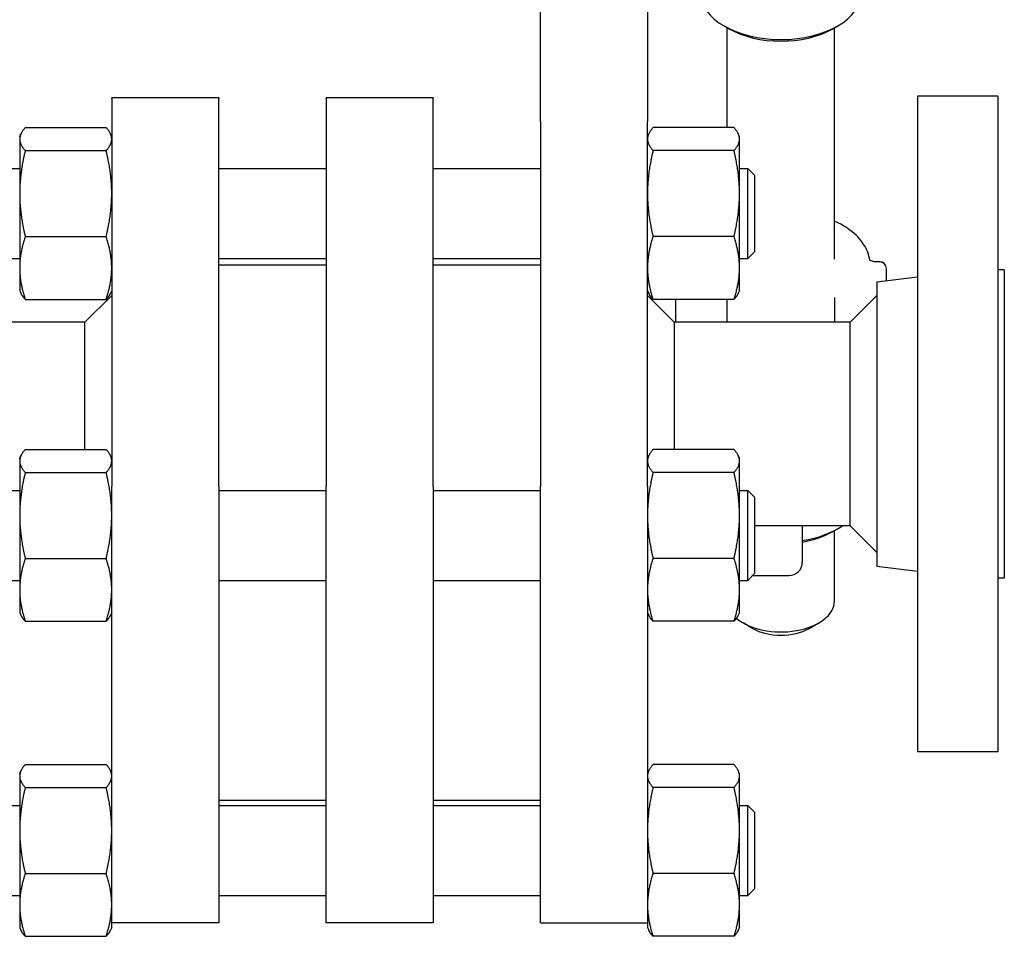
# Model space of a CAD drawing. Header units: inches. Extents: x 5 to 1128, y -85 to 748.
# Tile 509 of 656: x 756.46 to 765.65, y 157.26 to 165.82. Entities that reach past the tile are written whole.
import ezdxf

# ---------------------------------------------------------------- set-up
doc = ezdxf.new("R2010")
doc.units = ezdxf.units.IN
doc.header["$LTSCALE"] = 32
doc.header["$MEASUREMENT"] = 0
doc.layers.add('Visible (ANSI)', color=7, linetype='Continuous', lineweight=30)

msp = doc.modelspace()

# ---------------------------------------------------------------- linework, layer by layer
at = {"layer": 'Visible (ANSI)'}
for p, q in [((761.32063, 164.86906), (761.32063, 166.75206)), ((762.32063, 166.75206), (762.32063, 164.86906)), ((763.07985, 165.73661), (763.03569, 165.76209)), ((763.06563, 164.81387), (763.06563, 165.74482)), ((764.05141, 165.73661), (764.09557, 165.76209)), ((764.06563, 163.58497), (764.06563, 165.74482)), ((757.32063, 165.08652), (757.32063, 165.09065)), ((758.32063, 165.09065), (757.32063, 165.09065)), ((757.32063, 165.08652), (757.32063, 161.46614)), ((758.32063, 165.09065), (758.32063, 165.08652)), ((758.32063, 161.46614), (758.32063, 165.08652)), ((759.32063, 165.08652), (759.32063, 165.09065)), ((760.32063, 165.09065), (759.32063, 165.09065)), ((759.32063, 165.08652), (759.32063, 161.46614)), ((760.32063, 165.09065), (760.32063, 165.08652)), ((760.32063, 161.46614), (760.32063, 165.08652)), ((764.84063, 165.10617), (764.84063, 158.98617)), ((765.59063, 165.10617), (764.84063, 165.10617)), ((765.59063, 165.10617), (765.59063, 158.98617)), ((761.32063, 164.86906), (761.32063, 161.46614)), ((762.32063, 161.46614), (762.32063, 164.86906)), ((756.5135, 164.81387), (757.26877, 164.81387)), ((763.12777, 164.81387), (762.3725, 164.81387)), ((756.46163, 164.73093), (756.47346, 164.75629)), ((756.46163, 164.73093), (756.46163, 164.70643)), ((756.46163, 164.70643), (756.46163, 164.19802)), ((757.32063, 164.73093), (757.30881, 164.75629)), ((762.32063, 164.73093), (762.33246, 164.75629)), ((763.17963, 164.73093), (763.16781, 164.75629)), ((763.17963, 164.70643), (763.17963, 164.73093)), ((763.17963, 164.19802), (763.17963, 164.70643)), ((756.5135, 164.59899), (757.26877, 164.59899)), ((763.12777, 164.59899), (762.3725, 164.59899)), ((756.38313, 164.43193), (756.46163, 164.43193)), ((758.32063, 164.43193), (759.32063, 164.43193)), ((760.32063, 164.43193), (761.32063, 164.43193)), ((763.17963, 164.43193), (763.25813, 164.43193)), ((763.25813, 163.59193), (763.25813, 164.43193)), ((763.32063, 164.36943), (763.25813, 164.43193)), ((763.32063, 164.36943), (763.32063, 163.65443)), ((756.46163, 164.19802), (756.46163, 163.50352)), ((763.17963, 163.50352), (763.17963, 164.19802)), ((756.5135, 163.79705), (757.26877, 163.79705)), ((763.12777, 163.79705), (762.3725, 163.79705)), ((756.38313, 163.59193), (756.46163, 163.59193)), ((758.32063, 163.59193), (759.32063, 163.59193)), ((760.32063, 163.59193), (761.32063, 163.59193)), ((763.17963, 163.59193), (763.25813, 163.59193)), ((763.32063, 163.65443), (763.25813, 163.59193)), ((756.46163, 163.50352), (756.46163, 163.29293)), ((759.32063, 163.5297), (758.32063, 163.5297)), ((761.32063, 163.5297), (760.32063, 163.5297)), ((763.17963, 163.29293), (763.17963, 163.50352)), ((764.48788, 163.561), (764.44353, 163.561)), ((764.48788, 163.56034), (764.4577, 163.56034)), ((764.55038, 163.4985), (764.55038, 163.49784)), ((764.55038, 163.38553), (764.55038, 163.49784)), ((765.65063, 163.48617), (765.59063, 163.48617)), ((765.65063, 163.48617), (765.65063, 160.60617)), ((764.46063, 163.37451), (764.84063, 163.42117)), ((756.46163, 163.29293), (756.47346, 163.26756)), ((757.32063, 163.29293), (757.30881, 163.26756)), ((762.32063, 163.29293), (762.33246, 163.26756)), ((763.17963, 163.29293), (763.16781, 163.26756)), ((764.46063, 163.37451), (764.46063, 160.71783)), ((756.5135, 163.20999), (757.26877, 163.20999)), ((757.07063, 162.99617), (757.32063, 163.24617)), ((762.57063, 162.99617), (762.32063, 163.24617)), ((763.12777, 163.20999), (762.3725, 163.20999)), ((762.58088, 163.20999), (762.58088, 162.99617)), ((763.06563, 162.99617), (763.06563, 163.20999)), ((764.06563, 163.22711), (764.06563, 162.99617)), ((764.21063, 162.99617), (764.46063, 163.24617)), ((757.07063, 162.99617), (755.56718, 162.99617)), ((757.07063, 161.80866), (757.07063, 162.99617)), ((764.21063, 162.99617), (762.57063, 162.99617)), ((762.57063, 162.99617), (762.57063, 161.80866)), ((764.21063, 161.37442), (764.21063, 162.99617)), ((756.46163, 161.72572), (756.47346, 161.75109)), ((756.5135, 161.80866), (757.26877, 161.80866)), ((757.32063, 161.72572), (757.30881, 161.75109)), ((762.32063, 161.72572), (762.33246, 161.75109)), ((763.12777, 161.80866), (762.3725, 161.80866)), ((763.17963, 161.72572), (763.16781, 161.75109)), ((756.46163, 161.72572), (756.46163, 161.70122)), ((756.46163, 161.70122), (756.46163, 161.19281)), ((763.17963, 161.70122), (763.17963, 161.72572)), ((763.17963, 161.19281), (763.17963, 161.70122)), ((756.5135, 161.59378), (757.26877, 161.59378)), ((763.12777, 161.59378), (762.3725, 161.59378)), ((757.32063, 160.66826), (757.32063, 161.46614)), ((758.32063, 161.46614), (758.32063, 160.66826)), ((759.32063, 160.66826), (759.32063, 161.46614)), ((760.32063, 161.46614), (760.32063, 160.66826)), ((761.32063, 160.66826), (761.32063, 161.46614)), ((762.32063, 161.46614), (762.32063, 160.66826)), ((756.38313, 161.42672), (756.46163, 161.42672)), ((758.32063, 161.42672), (759.32063, 161.42672)), ((760.32063, 161.42672), (761.32063, 161.42672)), ((763.17963, 161.42672), (763.25813, 161.42672)), ((763.25813, 160.58672), (763.25813, 161.42672)), ((763.32063, 161.36422), (763.25813, 161.42672)), ((763.32063, 161.36422), (763.32063, 160.64922)), ((764.21063, 161.09617), (764.21063, 161.37442)), ((756.46163, 161.19281), (756.46163, 160.49831)), ((763.17963, 160.49831), (763.17963, 161.19281)), ((764.21063, 161.09617), (763.32063, 161.09617)), ((763.76563, 161.09617), (763.76563, 160.75626)), ((764.21063, 161.09617), (764.46063, 160.84617)), ((764.05141, 161.04291), (764.09557, 161.06838)), ((764.06563, 160.39335), (764.06563, 161.05111)), ((756.5135, 160.79184), (757.26877, 160.79184)), ((763.12777, 160.79184), (762.3725, 160.79184)), ((764.46063, 160.71783), (764.84063, 160.67117)), ((757.32063, 157.68332), (757.32063, 160.66826)), ((758.32063, 160.66826), (758.32063, 157.68332)), ((759.32063, 157.68332), (759.32063, 160.66826)), ((760.32063, 160.66826), (760.32063, 157.68332)), ((761.32063, 157.68332), (761.32063, 160.66826)), ((762.32063, 160.66826), (762.32063, 157.68332)), ((763.32063, 160.64922), (763.25813, 160.58672)), ((763.30267, 160.63126), (763.64063, 160.63126)), ((756.38313, 160.58672), (756.46163, 160.58672)), ((758.32063, 160.58672), (759.32063, 160.58672)), ((760.32063, 160.58672), (761.32063, 160.58672)), ((763.17963, 160.58672), (763.25813, 160.58672)), ((765.65063, 160.60617), (765.59063, 160.60617)), ((756.46163, 160.49831), (756.46163, 160.28772)), ((763.17963, 160.28772), (763.17963, 160.49831)), ((756.46163, 160.28772), (756.47346, 160.26236)), ((757.32063, 160.28772), (757.30881, 160.26236)), ((762.32063, 160.28772), (762.33246, 160.26236)), ((763.17963, 160.28772), (763.16781, 160.26236)), ((756.5135, 160.20478), (757.26877, 160.20478)), ((763.12777, 160.20478), (762.3725, 160.20478)), ((763.30066, 160.13803), (763.21234, 160.18897)), ((763.8306, 160.13803), (763.91893, 160.18897)), ((765.59063, 158.98617), (764.84063, 158.98617)), ((756.46163, 158.78416), (756.47346, 158.80952)), ((756.5135, 158.8671), (757.26877, 158.8671)), ((757.32063, 158.78416), (757.30881, 158.80952)), ((762.32063, 158.78416), (762.33246, 158.80952)), ((763.12777, 158.8671), (762.3725, 158.8671)), ((763.17963, 158.78416), (763.16781, 158.80952)), ((756.46163, 158.78416), (756.46163, 158.75966)), ((756.46163, 158.75966), (756.46163, 158.25125)), ((763.17963, 158.75966), (763.17963, 158.78416)), ((763.17963, 158.25125), (763.17963, 158.75966)), ((756.5135, 158.65222), (757.26877, 158.65222)), ((763.12777, 158.65222), (762.3725, 158.65222)), ((759.32063, 158.5297), (758.32063, 158.5297)), ((761.32063, 158.5297), (760.32063, 158.5297)), ((756.38313, 158.48516), (756.46163, 158.48516)), ((758.32063, 158.48516), (759.32063, 158.48516)), ((760.32063, 158.48516), (761.32063, 158.48516)), ((763.17963, 158.48516), (763.25813, 158.48516)), ((763.25813, 157.64516), (763.25813, 158.48516)), ((763.32063, 158.42266), (763.25813, 158.48516)), ((763.32063, 158.42266), (763.32063, 157.70766)), ((756.46163, 158.25125), (756.46163, 157.55675)), ((763.17963, 157.55675), (763.17963, 158.25125)), ((756.5135, 157.85028), (757.26877, 157.85028)), ((763.12777, 157.85028), (762.3725, 157.85028)), ((757.32063, 157.44724), (757.32063, 157.68332)), ((758.32063, 157.68332), (758.32063, 157.39043)), ((759.32063, 157.39043), (759.32063, 157.68332)), ((760.32063, 157.68332), (760.32063, 157.39043)), ((761.32063, 157.39043), (761.32063, 157.68332)), ((762.32063, 157.68332), (762.32063, 157.44724)), ((763.32063, 157.70766), (763.25813, 157.64516)), ((756.38313, 157.64516), (756.46163, 157.64516)), ((758.32063, 157.64516), (759.32063, 157.64516)), ((760.32063, 157.64516), (761.32063, 157.64516)), ((763.17963, 157.64516), (763.25813, 157.64516)), ((756.46163, 157.55675), (756.46163, 157.34616)), ((763.17963, 157.34616), (763.17963, 157.55675)), ((757.32063, 157.34616), (757.32063, 157.44724)), ((762.32063, 157.44724), (762.32063, 157.34616)), ((756.46163, 157.34616), (756.47346, 157.32079)), ((757.32063, 157.34616), (757.30881, 157.32079)), ((758.32063, 157.39043), (757.32063, 157.39043)), ((760.32063, 157.39043), (759.32063, 157.39043)), ((761.32063, 157.39043), (762.32063, 157.39043)), ((762.32063, 157.34616), (762.33246, 157.32079)), ((763.17963, 157.34616), (763.16781, 157.32079)), ((756.5135, 157.26322), (757.26877, 157.26322)), ((763.12777, 157.26322), (762.3725, 157.26322))]:
    msp.add_line(p, q, dxfattribs=at)
for centre, radius, start, end in [((764.48788, 163.4985), 0.0625, 0, 90), ((764.48788, 163.49784), 0.0625, 0, 90), ((763.64063, 160.75626), 0.125, 270, 0)]:
    msp.add_arc(centre, radius, start, end, dxfattribs=at)
for centre, major_axis, start_param, end_param in [((763.56563, 166.06865), (0.75, 0), 3.1415927, 6.2831853), ((763.56563, 166.01763), (0.6875, 0), 3.9277269, 5.497051), ((763.56563, 161.37494), (-0.75, 0), 1.8407291, 2.4425489), ((763.56563, 161.32393), (0.6875, 0), 5.0075659, 5.497051), ((763.56563, 160.39335), (0.5, 0), 3.7318457, 6.2831853), ((763.56563, 160.29131), (0.375, 0), 3.9277269, 5.497051)]:
    msp.add_ellipse(centre, major_axis=major_axis, ratio=0.5776334, start_param=start_param, end_param=end_param, dxfattribs=at)
for points, weights in [([(756.5135, 164.81387), (756.46163, 164.75629), (756.46163, 164.70643)], [1, 1.0379548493, 1]), ([(757.32063, 164.70643), (757.32063, 164.75629), (757.26877, 164.81387)], [1, 1.0379548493, 1]), ([(762.3725, 164.81387), (762.32063, 164.75629), (762.32063, 164.70643)], [1, 1.0379548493, 1]), ([(763.17963, 164.70643), (763.17963, 164.75629), (763.12777, 164.81387)], [1, 1.0379548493, 1]), ([(756.46163, 164.70643), (756.46163, 164.65656), (756.5135, 164.59899)], [1, 1.0379548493, 1]), ([(757.26877, 164.59899), (757.32063, 164.65656), (757.32063, 164.70643)], [1, 1.0379548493, 1]), ([(762.32063, 164.70643), (762.32063, 164.65656), (762.3725, 164.59899)], [1, 1.0379548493, 1]), ([(763.12777, 164.59899), (763.17963, 164.65656), (763.17963, 164.70643)], [1, 1.0379548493, 1]), ([(756.5135, 164.59899), (756.46163, 164.38411), (756.46163, 164.19802)], [1, 1.0379548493, 1]), ([(757.32063, 164.19802), (757.32063, 164.38411), (757.26877, 164.59899)], [1, 1.0379548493, 1]), ([(762.3725, 164.59899), (762.32063, 164.38411), (762.32063, 164.19802)], [1, 1.0379548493, 1]), ([(763.17963, 164.19802), (763.17963, 164.38411), (763.12777, 164.59899)], [1, 1.0379548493, 1]), ([(756.46163, 164.19802), (756.46163, 164.01193), (756.5135, 163.79705)], [1, 1.0379548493, 1]), ([(757.26877, 163.79705), (757.32063, 164.01193), (757.32063, 164.19802)], [1, 1.0379548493, 1]), ([(762.32063, 164.19802), (762.32063, 164.01193), (762.3725, 163.79705)], [1, 1.0379548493, 1]), ([(763.12777, 163.79705), (763.17963, 164.01193), (763.17963, 164.19802)], [1, 1.0379548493, 1]), ([(756.5135, 163.79705), (756.46163, 163.63974), (756.46163, 163.50352)], [1, 1.0379548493, 1]), ([(757.32063, 163.50352), (757.32063, 163.63974), (757.26877, 163.79705)], [1, 1.0379548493, 1]), ([(762.3725, 163.79705), (762.32063, 163.63974), (762.32063, 163.50352)], [1, 1.0379548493, 1]), ([(763.17963, 163.50352), (763.17963, 163.63974), (763.12777, 163.79705)], [1, 1.0379548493, 1]), ([(756.46163, 163.50352), (756.46163, 163.36729), (756.5135, 163.20999)], [1, 1.0379548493, 1]), ([(757.26877, 163.20999), (757.32063, 163.36729), (757.32063, 163.50352)], [1, 1.0379548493, 1]), ([(762.32063, 163.50352), (762.32063, 163.36729), (762.3725, 163.20999)], [1, 1.0379548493, 1]), ([(763.12777, 163.20999), (763.17963, 163.36729), (763.17963, 163.50352)], [1, 1.0379548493, 1]), ([(756.5135, 163.20999), (756.48615, 163.24034), (756.47346, 163.26756)], [1, 1.01965956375, 1.01895290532]), ([(757.30881, 163.26756), (757.29611, 163.24034), (757.26877, 163.20999)], [1.01895290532, 1.01965956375, 1]), ([(762.3725, 163.20999), (762.34515, 163.24034), (762.33246, 163.26756)], [1, 1.01965956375, 1.01895290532]), ([(763.16781, 163.26756), (763.15511, 163.24034), (763.12777, 163.20999)], [1.01895290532, 1.01965956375, 1]), ([(756.5135, 161.80866), (756.46163, 161.75109), (756.46163, 161.70122)], [1, 1.0379548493, 1]), ([(757.32063, 161.70122), (757.32063, 161.75109), (757.26877, 161.80866)], [1, 1.0379548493, 1]), ([(762.3725, 161.80866), (762.32063, 161.75109), (762.32063, 161.70122)], [1, 1.0379548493, 1]), ([(763.17963, 161.70122), (763.17963, 161.75109), (763.12777, 161.80866)], [1, 1.0379548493, 1]), ([(756.46163, 161.70122), (756.46163, 161.65136), (756.5135, 161.59378)], [1, 1.0379548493, 1]), ([(757.26877, 161.59378), (757.32063, 161.65136), (757.32063, 161.70122)], [1, 1.0379548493, 1]), ([(762.32063, 161.70122), (762.32063, 161.65136), (762.3725, 161.59378)], [1, 1.0379548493, 1]), ([(763.12777, 161.59378), (763.17963, 161.65136), (763.17963, 161.70122)], [1, 1.0379548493, 1]), ([(756.5135, 161.59378), (756.46163, 161.3789), (756.46163, 161.19281)], [1, 1.0379548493, 1]), ([(757.32063, 161.19281), (757.32063, 161.3789), (757.26877, 161.59378)], [1, 1.0379548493, 1]), ([(762.3725, 161.59378), (762.32063, 161.3789), (762.32063, 161.19281)], [1, 1.0379548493, 1]), ([(763.17963, 161.19281), (763.17963, 161.3789), (763.12777, 161.59378)], [1, 1.0379548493, 1]), ([(756.46163, 161.19281), (756.46163, 161.00672), (756.5135, 160.79184)], [1, 1.0379548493, 1]), ([(757.26877, 160.79184), (757.32063, 161.00672), (757.32063, 161.19281)], [1, 1.0379548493, 1]), ([(762.32063, 161.19281), (762.32063, 161.00672), (762.3725, 160.79184)], [1, 1.0379548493, 1]), ([(763.12777, 160.79184), (763.17963, 161.00672), (763.17963, 161.19281)], [1, 1.0379548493, 1]), ([(756.5135, 160.79184), (756.46163, 160.63454), (756.46163, 160.49831)], [1, 1.0379548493, 1]), ([(757.32063, 160.49831), (757.32063, 160.63454), (757.26877, 160.79184)], [1, 1.0379548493, 1]), ([(762.3725, 160.79184), (762.32063, 160.63454), (762.32063, 160.49831)], [1, 1.0379548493, 1]), ([(763.17963, 160.49831), (763.17963, 160.63454), (763.12777, 160.79184)], [1, 1.0379548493, 1]), ([(756.46163, 160.49831), (756.46163, 160.36208), (756.5135, 160.20478)], [1, 1.0379548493, 1]), ([(757.26877, 160.20478), (757.32063, 160.36208), (757.32063, 160.49831)], [1, 1.0379548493, 1]), ([(762.32063, 160.49831), (762.32063, 160.36208), (762.3725, 160.20478)], [1, 1.0379548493, 1]), ([(763.12777, 160.20478), (763.17963, 160.36208), (763.17963, 160.49831)], [1, 1.0379548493, 1]), ([(756.5135, 160.20478), (756.48615, 160.23514), (756.47346, 160.26236)], [1, 1.01965956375, 1.01895290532]), ([(757.30881, 160.26236), (757.29611, 160.23514), (757.26877, 160.20478)], [1.01895290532, 1.01965956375, 1]), ([(762.3725, 160.20478), (762.34515, 160.23514), (762.33246, 160.26236)], [1, 1.01965956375, 1.01895290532]), ([(763.16781, 160.26236), (763.15511, 160.23514), (763.12777, 160.20478)], [1.01895290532, 1.01965956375, 1]), ([(756.5135, 158.8671), (756.46163, 158.80952), (756.46163, 158.75966)], [1, 1.0379548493, 1]), ([(757.32063, 158.75966), (757.32063, 158.80952), (757.26877, 158.8671)], [1, 1.0379548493, 1]), ([(762.3725, 158.8671), (762.32063, 158.80952), (762.32063, 158.75966)], [1, 1.0379548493, 1]), ([(763.17963, 158.75966), (763.17963, 158.80952), (763.12777, 158.8671)], [1, 1.0379548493, 1]), ([(756.46163, 158.75966), (756.46163, 158.7098), (756.5135, 158.65222)], [1, 1.0379548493, 1]), ([(757.26877, 158.65222), (757.32063, 158.7098), (757.32063, 158.75966)], [1, 1.0379548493, 1]), ([(762.32063, 158.75966), (762.32063, 158.7098), (762.3725, 158.65222)], [1, 1.0379548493, 1]), ([(763.12777, 158.65222), (763.17963, 158.7098), (763.17963, 158.75966)], [1, 1.0379548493, 1]), ([(756.5135, 158.65222), (756.46163, 158.43734), (756.46163, 158.25125)], [1, 1.0379548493, 1]), ([(757.32063, 158.25125), (757.32063, 158.43734), (757.26877, 158.65222)], [1, 1.0379548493, 1]), ([(762.3725, 158.65222), (762.32063, 158.43734), (762.32063, 158.25125)], [1, 1.0379548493, 1]), ([(763.17963, 158.25125), (763.17963, 158.43734), (763.12777, 158.65222)], [1, 1.0379548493, 1]), ([(756.46163, 158.25125), (756.46163, 158.06516), (756.5135, 157.85028)], [1, 1.0379548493, 1]), ([(757.26877, 157.85028), (757.32063, 158.06516), (757.32063, 158.25125)], [1, 1.0379548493, 1]), ([(762.32063, 158.25125), (762.32063, 158.06516), (762.3725, 157.85028)], [1, 1.0379548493, 1]), ([(763.12777, 157.85028), (763.17963, 158.06516), (763.17963, 158.25125)], [1, 1.0379548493, 1]), ([(756.5135, 157.85028), (756.46163, 157.69298), (756.46163, 157.55675)], [1, 1.0379548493, 1]), ([(757.32063, 157.55675), (757.32063, 157.69298), (757.26877, 157.85028)], [1, 1.0379548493, 1]), ([(762.3725, 157.85028), (762.32063, 157.69298), (762.32063, 157.55675)], [1, 1.0379548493, 1]), ([(763.17963, 157.55675), (763.17963, 157.69298), (763.12777, 157.85028)], [1, 1.0379548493, 1]), ([(756.46163, 157.55675), (756.46163, 157.42052), (756.5135, 157.26322)], [1, 1.0379548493, 1]), ([(757.26877, 157.26322), (757.32063, 157.42052), (757.32063, 157.55675)], [1, 1.0379548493, 1]), ([(762.32063, 157.55675), (762.32063, 157.42052), (762.3725, 157.26322)], [1, 1.0379548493, 1]), ([(763.12777, 157.26322), (763.17963, 157.42052), (763.17963, 157.55675)], [1, 1.0379548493, 1]), ([(756.5135, 157.26322), (756.48615, 157.29358), (756.47346, 157.32079)], [1, 1.01965956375, 1.01895290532]), ([(757.30881, 157.32079), (757.29611, 157.29358), (757.26877, 157.26322)], [1.01895290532, 1.01965956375, 1]), ([(762.3725, 157.26322), (762.34515, 157.29358), (762.33246, 157.32079)], [1, 1.01965956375, 1.01895290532]), ([(763.16781, 157.32079), (763.15511, 157.29358), (763.12777, 157.26322)], [1.01895290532, 1.01965956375, 1])]:
    msp.add_rational_spline(points, weights, degree=2, dxfattribs=at)
for points, knots in [([(764.39442, 163.57741), (764.3876, 163.62726), (764.36897, 163.67575), (764.30858, 163.77092), (764.26421, 163.81667), (764.16773, 163.88845), (764.11897, 163.91662), (764.06563, 163.94075)], [4.79122159, 4.79122159, 4.79122159, 4.79122159, 5.06372789, 5.06372789, 5.37261221, 5.37261221, 5.61889366, 5.61889366, 5.61889366, 5.61889366]), ([(764.4577, 163.56034), (764.45032, 163.56034), (764.44294, 163.56089), (764.42914, 163.56291), (764.42271, 163.56438), (764.41172, 163.56779), (764.40707, 163.56971), (764.39996, 163.57333), (764.39736, 163.57505), (764.39404, 163.57765), (764.39322, 163.57856), (764.39301, 163.57883), (764.393, 163.57885), (764.393, 163.57885)], [3.1415927, 3.1415927, 3.1415927, 3.1415927, 3.3906289, 3.3906289, 3.6347291, 3.6347291, 3.86483, 3.86483, 4.0763766, 4.0763766, 4.2756861, 4.2756861, 4.307756, 4.307756, 4.307756, 4.307756])]:
    msp.add_open_spline(points, degree=3, knots=knots, dxfattribs=at)

doc.saveas('drawing.dxf')
